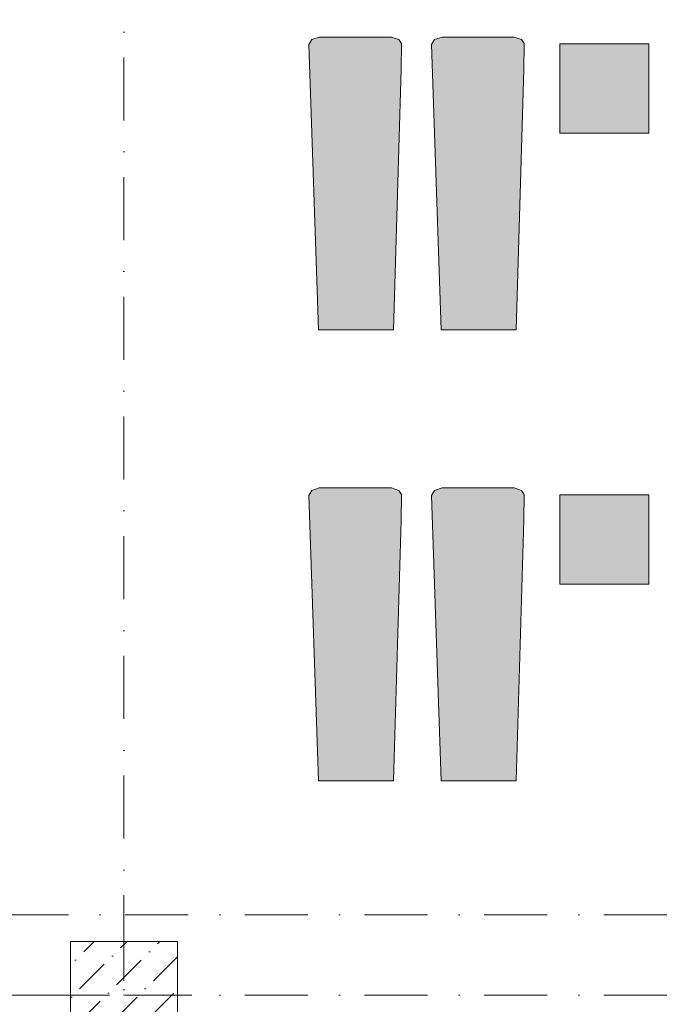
# Model space of a CAD drawing. Header units: millimetres. Extents: x -59761 to 112741, y -57975 to 46221.
# Tile 386 of 421: x 80416 to 84033, y -18052 to -12538. Entities that reach past the tile are written whole.
import ezdxf

# ---------------------------------------------------------------- set-up
doc = ezdxf.new("R2010")
doc.units = ezdxf.units.MM
for name, pattern in [('Wipeout_Contour', [1000, 0, -1000]), ('короткая штриховая', [282.222222, 141.111111, -141.111111]), ('Штриховая', [564.444447, 282.222223, -282.222223]), ('Штрихпунктирная', [670.277762, 352.777767, -176.388884, 0, -141.111112])]:
    doc.linetypes.add(name, pattern=pattern)
for name, color, linetype in [('Интерьер - лежаки 2', 7, 'Continuous'), ('Конструктив - Колонны', 7, 'Continuous'), ('Элемент модели - Границы зон', 7, 'Continuous'), ('Элемент Модели - Зона', 7, 'Continuous'), ('Элемент Модели - Оси', 2, 'Continuous')]:
    doc.layers.add(name, color=color, linetype=linetype)

msp = doc.modelspace()

# ---------------------------------------------------------------- hatches: boundary and pattern name
at = {"layer": 'Интерьер - лежаки 2', "linetype": 'Continuous', "lineweight": 0}
for points in [[(82552.75, -12815.6), (82554.59, -12670.44), (82540.48, -12648.99), (82499.75, -12634.49), (82094.88, -12634.45), (82053.02, -12648.99), (82036.31, -12675.85), (82089.75, -14274.5), (82509.75, -14274.5)], [(83240.14, -12815.6), (83241.98, -12670.44), (83227.87, -12648.99), (83187.14, -12634.49), (82782.28, -12634.45), (82740.41, -12648.99), (82723.7, -12675.85), (82777.14, -14274.5), (83197.14, -14274.5)], [(83941.69, -13172.53), (83941.69, -12672.53), (83441.69, -12672.53), (83441.69, -13172.53)], [(82552.75, -15341.1), (82554.59, -15195.95), (82540.48, -15174.5), (82499.75, -15159.99), (82094.88, -15159.95), (82053.02, -15174.5), (82036.31, -15201.35), (82089.75, -16800), (82509.75, -16800)], [(83240.14, -15341.1), (83241.98, -15195.95), (83227.87, -15174.5), (83187.14, -15159.99), (82782.28, -15159.95), (82740.41, -15174.5), (82723.7, -15201.35), (82777.14, -16800), (83197.14, -16800)], [(83941.69, -15698.03), (83941.69, -15198.03), (83441.69, -15198.03), (83441.69, -15698.03)]]:
    msp.add_hatch(color=255, dxfattribs=at).paths.add_polyline_path(points)

# ---------------------------------------------------------------- linework, layer by layer
at = {"layer": 'Интерьер - лежаки 2', "color": 7, "linetype": 'Continuous', "lineweight": 5}
for p, q in [((83441.69, -13172.53), (83441.69, -12672.53)), ((83441.69, -12672.53), (83941.69, -12672.53)), ((83941.69, -12672.53), (83941.69, -13172.53)), ((83941.69, -13172.53), (83441.69, -13172.53)), ((83441.69, -15698.03), (83441.69, -15198.03)), ((83441.69, -15198.03), (83941.69, -15198.03)), ((83941.69, -15198.03), (83941.69, -15698.03)), ((83941.69, -15698.03), (83441.69, -15698.03))]:
    msp.add_line(p, q, dxfattribs=at)
at = {"layer": 'Интерьер - лежаки 2', "color": 7, "linetype": 'Continuous', "lineweight": 5, "flags": 128}
for points in [[(82552.75, -12815.6), (82554.59, -12670.44), (82540.48, -12648.99), (82499.75, -12634.49), (82094.88, -12634.45), (82053.02, -12648.99), (82036.31, -12675.85), (82089.75, -14274.5), (82509.75, -14274.5)], [(83240.14, -12815.6), (83241.98, -12670.44), (83227.87, -12648.99), (83187.14, -12634.49), (82782.28, -12634.45), (82740.41, -12648.99), (82723.7, -12675.85), (82777.14, -14274.5), (83197.14, -14274.5)], [(82552.75, -15341.1), (82554.59, -15195.95), (82540.48, -15174.5), (82499.75, -15159.99), (82094.88, -15159.95), (82053.02, -15174.5), (82036.31, -15201.35), (82089.75, -16800), (82509.75, -16800)], [(83240.14, -15341.1), (83241.98, -15195.95), (83227.87, -15174.5), (83187.14, -15159.99), (82782.28, -15159.95), (82740.41, -15174.5), (82723.7, -15201.35), (82777.14, -16800), (83197.14, -16800)]]:
    msp.add_lwpolyline(points, close=True, dxfattribs=at)
at = {"layer": 'Элемент Модели - Зона', "color": 253, "linetype": 'Штриховая', "lineweight": 15, "flags": 128}
msp.add_lwpolyline([(75850, -35690.78), (75850, -35699.94), (77410, -35699.94), (77410, -35679.94), (80725, -35679.94), (80725, -29900), (80700, -29900), (80700, -28400), (80725, -28400), (80725, -27750), (80650, -27750), (80650, -26250), (80725, -26250), (80725, -25600), (80700, -25600), (80700, -24100), (80725, -24100), (80725, -18300), (80700, -18300), (80700, -17700), (81300, -17700), (81300, -18175), (89700, -18175), (89700, -17700), (90300, -17700), (90300, -18175), (96025, -18175), (96025, -9000), (93380.68, -9000), (90300, -9000), (90300, -9300), (89700, -9300), (89700, -9000), (81300, -9000), (81300, -9300), (80700, -9300), (80700, -9000), (77696.33, -9000), (77696.33, -11247.67), (79332.5, -11247.67), (79332.5, -14421.89), (77696.33, -14421.89), (77696.33, -16794.88), (75850, -16794.88)], close=True, dxfattribs=at)
at = {"layer": 'Элемент Модели - Оси', "color": 7, "linetype": 'Штрихпунктирная', "lineweight": 15}
msp.add_line((-57760.58, -17550), (110650, -17550), dxfattribs=at)

# ---------------------------------------------------------------- next in the draw order: wipeouts: each hides what was drawn before it
at = {"color": 254, "linetype": 'Wipeout_Contour', "lineweight": 0, "ltscale": 10227516.46347086}
msp.add_wipeout([(80700, -18300), (81300, -18300), (81300, -17700), (80700, -17700)], dxfattribs=at).dxf.layer = 'Конструктив - Колонны'

# ---------------------------------------------------------------- next in the draw order: hatches: boundary and pattern name
at = {"layer": 'Конструктив - Колонны', "linetype": 'Continuous', "lineweight": 15}
h = msp.add_hatch(dxfattribs=at)
h.set_pattern_fill('БЕТОН_01_000D', style=0, pattern_type=2)
h.set_pattern_definition([(45, (-45000, -54000), (-183.84776, 183.84776), [195, -65, 0, -65]), (45, (-44977.02, -53793.17), (-183.84776, 183.84776), [195, -65, 0, -65])])
h.paths.add_polyline_path([(80700, -18300), (81300, -18300), (81300, -17700), (80700, -17700)])

# ---------------------------------------------------------------- next in the draw order: linework, layer by layer
at = {"layer": 'Конструктив - Колонны', "color": 7, "linetype": 'Continuous', "lineweight": 0}
for p, q in [((81000, -17920), (81000, -17620)), ((80920, -18000), (80620, -18000)), ((81080, -18000), (81380, -18000))]:
    msp.add_line(p, q, dxfattribs=at)
at = {"layer": 'Конструктив - Колонны', "color": 7, "linetype": 'Continuous', "lineweight": 15, "flags": 128}
msp.add_lwpolyline([(80700, -18300), (81300, -18300), (81300, -17700), (80700, -17700)], close=True, dxfattribs=at)
at = {"layer": 'Конструктив - Колонны', "color": 7, "linetype": 'Continuous', "lineweight": 0}
msp.add_point((81000, -18000), dxfattribs=at)
at = {"layer": 'Элемент модели - Границы зон', "color": 7, "linetype": 'короткая штриховая', "lineweight": 15}
msp.add_lwpolyline([(81300, -18150), (81300, -17700), (80700, -17700), (80700, -26250)], dxfattribs=at)
at = {"layer": 'Элемент Модели - Оси', "color": 7, "linetype": 'Штрихпунктирная', "lineweight": 15}
for p, q in [((81000, 38200), (81000, -55975)), ((-57760.58, -18000), (110650, -18000))]:
    msp.add_line(p, q, dxfattribs=at)

doc.saveas('drawing.dxf')
